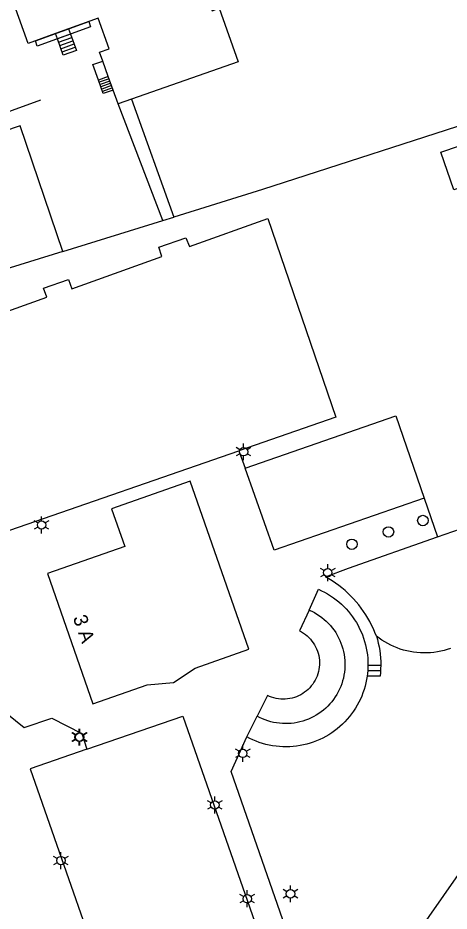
# Model space of a CAD drawing. Extents: x 122462 to 123306, y 485548 to 486417.
# Drawn here: x 122924.9 to 122971, y 485893.5 to 485988.9 of the extents above; entities that cross this region are included whole.
import ezdxf

# ---------------------------------------------------------------- set-up
doc = ezdxf.new("R2010")
doc.units = 0
for name, color, linetype in [('Level 1', 7, 'Continuous'), ('Level 10', 7, 'Continuous'), ('Level 19', 7, 'Continuous'), ('Level 22', 7, 'Continuous'), ('Level 23', 7, 'Continuous'), ('Level 24', 7, 'Continuous'), ('Level 30', 7, 'Continuous'), ('Level 31', 7, 'Continuous'), ('Level 33', 7, 'Continuous'), ('Level 50', 7, 'Continuous'), ('Level 53', 7, 'Continuous'), ('Level 58', 7, 'Continuous')]:
    doc.layers.add(name, color=color, linetype=linetype)

msp = doc.modelspace()

# ---------------------------------------------------------------- linework, layer by layer
at = {"layer": 'Level 1'}
for p, q in [((122930.304, 485987.72), (122928.903, 485987.214)), ((122934.539, 485982.636), (122933.946, 485984.283)), ((122935.065, 485981.179), (122934.539, 485982.636)), ((122935.594, 485979.71), (122935.065, 485981.179)), ((122937.01, 485980.207), (122935.594, 485979.71))]:
    msp.add_line(p, q, dxfattribs=at)
for points in [[(122928.903, 485987.214), (122925.986, 485986.162), (122919.786, 486003.35), (122927.526, 486006.135), (122927.453, 486006.334), (122927.763, 486006.439), (122927.347, 486007.679), (122929.213, 486008.337), (122929.077, 486008.687), (122930.344, 486011.27), (122933.003, 486012.254), (122935.587, 486011.038), (122935.716, 486010.68), (122937.315, 486011.257), (122932.421, 486024.831), (122922.45, 486021.312), (122921.27, 486024.643), (122908.263, 486020.04)], [(122943.899, 485997.07), (122944.237, 485996.106), (122943.463, 485995.834), (122944.402, 485993.158), (122945.177, 485993.429), (122945.549, 485992.368), (122944.775, 485992.096), (122945.631, 485989.656), (122946.406, 485989.928), (122948.413, 485984.209), (122937.01, 485980.207)], [(122933.946, 485984.283), (122933.607, 485985.223), (122934.642, 485985.596), (122933.464, 485988.86), (122930.304, 485987.72)], [(122932.896, 485915.629), (122938.701, 485917.663), (122941.528, 485917.911), (122943.816, 485919.454), (122949.555, 485921.464), (122943.276, 485939.405), (122934.881, 485936.472), (122936.295, 485932.429), (122928.042, 485929.551), (122932.896, 485915.629)]]:
    msp.add_lwpolyline(points, dxfattribs=at)
at = {"layer": 'Level 10'}
msp.add_lwpolyline([(122926.965, 485985.867), (122926.758, 485986.441), (122932.449, 485988.494), (122932.656, 485987.92), (122926.965, 485985.867)], dxfattribs=at)
at = {"layer": 'Level 19'}
for p, q in [((122940.356, 485967.247), (122935.594, 485979.71)), ((122924.04, 485934.169), (122948.482, 485942.667)), ((122948.482, 485942.667), (122949.16, 485940.789)), ((122968.3, 485937.599), (122969.71, 485933.457))]:
    msp.add_line(p, q, dxfattribs=at)
for points in [[(122991.354, 485925.636), (122976.542, 485968.776), (122975.974, 485968.582), (122974.905, 485971.704), (122971.452, 485970.522), (122970.076, 485974.543), (122974.145, 485975.936), (122974.417, 485975.142)], [(122924.04, 485934.169), (122918.366, 485932.225), (122913.723, 485945.238), (122910.96, 485952.979), (122927.97, 485959.049), (122927.62, 485960.039), (122930.3, 485960.964), (122930.643, 485959.968), (122940.28, 485963.409), (122939.94, 485964.399), (122942.83, 485965.409), (122943.22, 485964.459), (122951.59, 485967.449), (122958.84, 485946.259), (122948.482, 485942.667)], [(122917.611, 485916.536), (122920.15, 485917.439), (122925.57, 485913.109), (122928.53, 485914.109), (122931.73, 485912.449), (122932.268, 485910.781)], [(122956.23, 485883.873), (122947.67, 485908.409), (122949.33, 485912.099)], [(122932.268, 485910.781), (122926.2, 485908.679), (122936.22, 485880.069), (122952.47, 485885.779)]]:
    msp.add_lwpolyline(points, dxfattribs=at)
at = {"layer": 'Level 22'}
msp.add_line((122949.33, 485912.099), (122950.435, 485914.31), dxfattribs=at)
for points in [[(122949.16, 485940.789), (122965.26, 485946.379), (122968.3, 485937.599)], [(122968.3, 485937.599), (122952.25, 485932.049), (122949.16, 485940.789)], [(122969.71, 485933.457), (122973.8, 485934.899)], [(122963.18, 485922.859), (122963.026, 485923.257), (122962.858, 485923.649), (122962.676, 485924.034), (122962.481, 485924.413), (122962.272, 485924.785), (122962.049, 485925.149), (122961.814, 485925.504), (122961.566, 485925.851), (122961.306, 485926.189), (122961.034, 485926.517), (122960.75, 485926.836), (122960.456, 485927.144), (122960.15, 485927.441), (122959.834, 485927.727), (122959.507, 485928.001), (122959.171, 485928.264), (122958.826, 485928.514), (122958.472, 485928.752), (122958.11, 485928.977), (122957.74, 485929.189), (122960.21, 485930.109), (122969.71, 485933.457)], [(122955.99, 485925.644), (122957, 485927.859), (122957.332, 485927.707), (122957.657, 485927.541), (122957.976, 485927.361), (122958.286, 485927.169), (122958.588, 485926.964), (122958.882, 485926.746), (122959.166, 485926.517), (122959.44, 485926.275), (122959.704, 485926.023), (122959.957, 485925.76), (122960.199, 485925.486), (122960.43, 485925.203), (122960.648, 485924.91), (122960.854, 485924.608), (122961.048, 485924.299), (122961.228, 485923.981), (122961.395, 485923.656), (122961.548, 485923.324), (122961.687, 485922.987), (122961.813, 485922.644), (122961.923, 485922.296), (122962.019, 485921.943), (122962.101, 485921.587), (122962.167, 485921.228), (122962.219, 485920.866), (122962.255, 485920.503), (122962.276, 485920.138), (122962.282, 485919.773)], [(122955.99, 485925.644), (122954.98, 485923.429), (122955.197, 485923.311), (122955.405, 485923.18), (122955.605, 485923.035), (122955.795, 485922.878), (122955.975, 485922.709), (122956.144, 485922.529), (122956.301, 485922.338), (122956.445, 485922.138), (122956.576, 485921.93), (122956.694, 485921.713), (122956.797, 485921.489), (122956.886, 485921.259), (122956.96, 485921.023), (122957.019, 485920.784), (122957.063, 485920.541), (122957.091, 485920.296), (122957.103, 485920.05), (122957.099, 485919.803), (122957.08, 485919.557), (122957.045, 485919.313), (122956.995, 485919.071), (122956.929, 485918.834), (122956.848, 485918.601), (122956.752, 485918.373), (122956.642, 485918.152), (122956.519, 485917.939), (122956.381, 485917.734), (122956.231, 485917.538), (122956.069, 485917.352), (122955.895, 485917.177), (122955.711, 485917.014), (122955.516, 485916.862), (122955.312, 485916.723), (122955.1, 485916.598), (122954.88, 485916.486), (122954.653, 485916.389), (122954.421, 485916.306), (122954.184, 485916.239), (122953.942, 485916.186), (122953.699, 485916.149), (122953.453, 485916.128), (122953.206, 485916.123), (122952.96, 485916.133), (122952.714, 485916.159), (122952.471, 485916.201), (122952.231, 485916.258), (122951.995, 485916.33), (122951.765, 485916.417), (122951.54, 485916.519), (122950.435, 485914.31)], [(122955.99, 485925.644), (122956.277, 485925.513), (122956.557, 485925.367), (122956.829, 485925.208), (122957.093, 485925.036), (122957.348, 485924.85), (122957.594, 485924.652), (122957.829, 485924.442), (122958.054, 485924.221), (122958.267, 485923.988), (122958.468, 485923.745), (122958.657, 485923.493), (122958.834, 485923.231), (122958.996, 485922.961), (122959.146, 485922.683), (122959.281, 485922.398), (122959.402, 485922.107), (122959.508, 485921.81), (122959.599, 485921.508), (122959.675, 485921.202), (122959.735, 485920.892), (122959.78, 485920.58), (122959.81, 485920.266), (122959.824, 485919.951), (122959.822, 485919.635), (122959.804, 485919.32), (122959.77, 485919.007), (122959.721, 485918.695), (122959.657, 485918.386), (122959.577, 485918.081), (122959.482, 485917.78), (122959.372, 485917.485), (122959.247, 485917.195), (122959.109, 485916.912), (122958.956, 485916.636), (122958.789, 485916.368), (122958.61, 485916.108), (122958.418, 485915.858), (122958.213, 485915.618), (122957.997, 485915.388), (122957.77, 485915.17), (122957.531, 485914.963), (122957.283, 485914.768), (122957.026, 485914.586), (122956.76, 485914.417), (122956.485, 485914.261), (122956.204, 485914.119), (122955.915, 485913.992), (122955.621, 485913.879), (122955.321, 485913.781), (122955.016, 485913.697), (122954.708, 485913.63), (122954.397, 485913.577), (122954.084, 485913.541), (122953.769, 485913.52), (122953.454, 485913.514), (122953.139, 485913.525), (122952.824, 485913.551), (122952.512, 485913.593), (122952.201, 485913.65), (122951.895, 485913.723), (122951.592, 485913.811), (122951.293, 485913.914), (122951.001, 485914.031), (122950.714, 485914.164), (122950.435, 485914.31)], [(122963.18, 485922.859), (122963.291, 485922.483), (122963.387, 485922.102), (122963.468, 485921.718), (122963.535, 485921.331), (122963.586, 485920.942), (122963.622, 485920.551), (122963.643, 485920.159), (122963.649, 485919.767)], [(122971.106, 485921.537), (122970.759, 485921.423), (122970.408, 485921.325), (122970.053, 485921.242), (122969.695, 485921.175), (122969.334, 485921.123), (122968.971, 485921.088), (122968.607, 485921.068), (122968.243, 485921.065), (122967.878, 485921.077), (122967.515, 485921.105), (122967.153, 485921.149), (122966.793, 485921.209), (122966.437, 485921.285), (122966.084, 485921.376), (122965.735, 485921.483), (122965.391, 485921.605), (122965.053, 485921.742), (122964.722, 485921.893), (122964.397, 485922.059), (122964.08, 485922.239), (122963.771, 485922.432), (122963.471, 485922.639), (122963.18, 485922.859)], [(122962.282, 485919.773), (122962.276, 485919.475), (122962.26, 485919.177), (122962.233, 485918.88), (122962.196, 485918.584)], [(122963.649, 485919.767), (122963.64, 485919.37), (122963.615, 485918.974), (122963.574, 485918.579)], [(122962.196, 485918.584), (122962.137, 485918.221), (122962.063, 485917.861), (122961.974, 485917.505), (122961.87, 485917.152), (122961.751, 485916.805), (122961.618, 485916.462), (122961.471, 485916.125), (122961.309, 485915.795), (122961.134, 485915.472), (122960.946, 485915.157), (122960.745, 485914.849), (122960.53, 485914.551), (122960.304, 485914.261), (122960.066, 485913.982), (122959.816, 485913.712), (122959.555, 485913.453), (122959.283, 485913.206), (122959.001, 485912.97), (122958.71, 485912.746), (122958.41, 485912.534), (122958.1, 485912.335), (122957.783, 485912.15), (122957.459, 485911.978), (122957.127, 485911.819), (122956.789, 485911.675), (122956.446, 485911.544), (122956.097, 485911.429), (122955.743, 485911.328), (122955.386, 485911.242), (122955.026, 485911.171), (122954.662, 485911.115), (122954.297, 485911.074), (122953.931, 485911.049), (122953.563, 485911.039), (122953.196, 485911.044), (122952.829, 485911.065), (122952.463, 485911.102), (122952.099, 485911.153), (122951.738, 485911.22), (122951.38, 485911.302), (122951.025, 485911.398), (122950.675, 485911.51), (122950.33, 485911.636), (122949.99, 485911.776), (122949.657, 485911.931), (122949.33, 485912.099)]]:
    msp.add_lwpolyline(points, dxfattribs=at)
at = {"layer": 'Level 23'}
for p, q in [((122937.01, 485980.207), (122941.549, 485967.616)), ((122940.356, 485967.247), (122941.549, 485967.616)), ((122929.691, 485963.948), (122940.356, 485967.247))]:
    msp.add_line(p, q, dxfattribs=at)
for points in [[(122975.352, 485978.428), (122975.25, 485978.389), (122951.03, 485970.549), (122941.549, 485967.616)], [(122929.691, 485963.948), (122925.128, 485977.376), (122893.763, 485966.718), (122893.683, 485966.954)], [(122929.691, 485963.948), (122909.771, 485957.785)], [(122965.901, 485875.472), (122966, 485881.109), (122966.01, 485884.209), (122966.83, 485889.949), (122967.02, 485890.329), (122982.36, 485912.269), (122989.46, 485919.619), (122987.734, 485924.551)], [(122932.268, 485910.781), (122942.51, 485914.329), (122952.47, 485885.779)]]:
    msp.add_lwpolyline(points, dxfattribs=at)
at = {"layer": 'Level 24'}
msp.add_lwpolyline([(122883.913, 485995.942), (122884.326, 485996.082), (122894.409, 485968.144), (122927.341, 485980.139)], dxfattribs=at)
at = {"layer": 'Level 30'}
for p, q in [((122930.304, 485987.72), (122930.511, 485987.146)), ((122929.11, 485986.641), (122928.903, 485987.214)), ((122930.511, 485987.146), (122929.11, 485986.641)), ((122934.539, 485982.636), (122933.486, 485982.257))]:
    msp.add_line(p, q, dxfattribs=at)
msp.add_lwpolyline([(122933.486, 485982.257), (122932.893, 485983.903), (122933.946, 485984.283)], dxfattribs=at)
at = {"layer": 'Level 31'}
for p, q in [((122962.282, 485919.773), (122963.649, 485919.767)), ((122963.574, 485918.579), (122962.196, 485918.584))]:
    msp.add_line(p, q, dxfattribs=at)
for points in [[(122930.511, 485987.146), (122931.136, 485985.416), (122929.735, 485984.911), (122929.11, 485986.641)], [(122935.065, 485981.179), (122934.014, 485980.801), (122933.486, 485982.257)]]:
    msp.add_lwpolyline(points, dxfattribs=at)
at = {"layer": 'Level 33'}
for p, q in [((122929.235, 485986.296), (122930.636, 485986.801)), ((122929.36, 485985.95), (122930.761, 485986.455)), ((122929.485, 485985.603), (122930.886, 485986.108)), ((122929.61, 485985.257), (122931.011, 485985.762)), ((122934.627, 485982.393), (122933.574, 485982.014)), ((122934.715, 485982.15), (122933.662, 485981.771)), ((122934.802, 485981.907), (122933.75, 485981.528)), ((122934.89, 485981.665), (122933.838, 485981.287)), ((122934.977, 485981.422), (122933.926, 485981.044)), ((122962.26, 485919.177), (122963.629, 485919.172))]:
    msp.add_line(p, q, dxfattribs=at)
at = {"layer": 'Level 50'}
for p, q in [((122948.61, 485942.774), (122948.22, 485942.999)), ((122949, 485942.999), (122949, 485943.449)), ((122949.779, 485942.999), (122949.389, 485942.774)), ((122948.61, 485942.324), (122948.22, 485942.099)), ((122949, 485941.649), (122949, 485942.099)), ((122949.779, 485942.099), (122949.389, 485942.324)), ((122927.03, 485934.954), (122926.64, 485935.179)), ((122927.42, 485935.179), (122927.42, 485935.629)), ((122928.199, 485935.179), (122927.809, 485934.954)), ((122927.03, 485934.504), (122926.64, 485934.279)), ((122927.42, 485933.829), (122927.42, 485934.279)), ((122928.199, 485934.279), (122927.809, 485934.504)), ((122957.99, 485930.089), (122957.99, 485930.539)), ((122957.6, 485929.864), (122957.21, 485930.089)), ((122958.769, 485930.089), (122958.379, 485929.864)), ((122957.6, 485929.414), (122957.21, 485929.189)), ((122957.99, 485928.739), (122957.99, 485929.189)), ((122958.769, 485929.189), (122958.379, 485929.414)), ((122931.04, 485912.294), (122930.65, 485912.519)), ((122931.104, 485912.296), (122930.714, 485912.521)), ((122931.43, 485912.519), (122931.43, 485912.969)), ((122931.494, 485912.521), (122931.494, 485912.971)), ((122932.209, 485912.519), (122931.819, 485912.294)), ((122932.273, 485912.521), (122931.883, 485912.296)), ((122931.04, 485911.844), (122930.65, 485911.619)), ((122931.104, 485911.846), (122930.714, 485911.621)), ((122931.43, 485911.169), (122931.43, 485911.619)), ((122931.494, 485911.171), (122931.494, 485911.621)), ((122932.209, 485911.619), (122931.819, 485911.844)), ((122932.273, 485911.621), (122931.883, 485911.846)), ((122948.52, 485910.564), (122948.13, 485910.789)), ((122948.91, 485910.789), (122948.91, 485911.239)), ((122949.689, 485910.789), (122949.299, 485910.564)), ((122948.52, 485910.114), (122948.13, 485909.889)), ((122948.91, 485909.439), (122948.91, 485909.889)), ((122949.689, 485909.889), (122949.299, 485910.114)), ((122945.93, 485905.275), (122945.93, 485905.725)), ((122945.54, 485905.05), (122945.15, 485905.275)), ((122946.709, 485905.275), (122946.319, 485905.05)), ((122945.54, 485904.6), (122945.15, 485904.375)), ((122945.93, 485903.925), (122945.93, 485904.375)), ((122946.709, 485904.375), (122946.319, 485904.6)), ((122929.096, 485899.108), (122928.706, 485899.333)), ((122929.486, 485899.333), (122929.486, 485899.783)), ((122930.265, 485899.333), (122929.875, 485899.108)), ((122929.096, 485898.658), (122928.706, 485898.433)), ((122929.486, 485897.983), (122929.486, 485898.433)), ((122930.265, 485898.433), (122929.875, 485898.658)), ((122954.005, 485895.786), (122954.005, 485896.236)), ((122948.996, 485895.04), (122948.606, 485895.265)), ((122949.386, 485895.265), (122949.386, 485895.715)), ((122950.165, 485895.265), (122949.775, 485895.04)), ((122953.615, 485895.561), (122953.225, 485895.786)), ((122953.615, 485895.111), (122953.225, 485894.886)), ((122954.784, 485895.786), (122954.394, 485895.561)), ((122954.784, 485894.886), (122954.394, 485895.111)), ((122948.996, 485894.59), (122948.606, 485894.365)), ((122949.386, 485893.915), (122949.386, 485894.365)), ((122950.165, 485894.365), (122949.775, 485894.59)), ((122954.005, 485894.436), (122954.005, 485894.886))]:
    msp.add_line(p, q, dxfattribs=at)
for centre in [(122949, 485942.549), (122927.42, 485934.729), (122957.99, 485929.639), (122931.43, 485912.069), (122931.494, 485912.071), (122948.91, 485910.339), (122945.93, 485904.825), (122929.486, 485898.883), (122949.386, 485894.815), (122954.005, 485895.336)]:
    msp.add_circle(centre, 0.45, dxfattribs=at)
at = {"layer": 'Level 53'}
for centre in [(122968.15, 485935.209), (122964.47, 485933.989), (122960.57, 485932.669)]:
    msp.add_circle(centre, 0.56, dxfattribs=at)

# ---------------------------------------------------------------- texts
at = {"layer": 'Level 58'}
msp.add_text('3 A', height=1.5, rotation=289.22147, dxfattribs=at).set_placement((122930.748, 485924.827))

doc.saveas('drawing.dxf')
